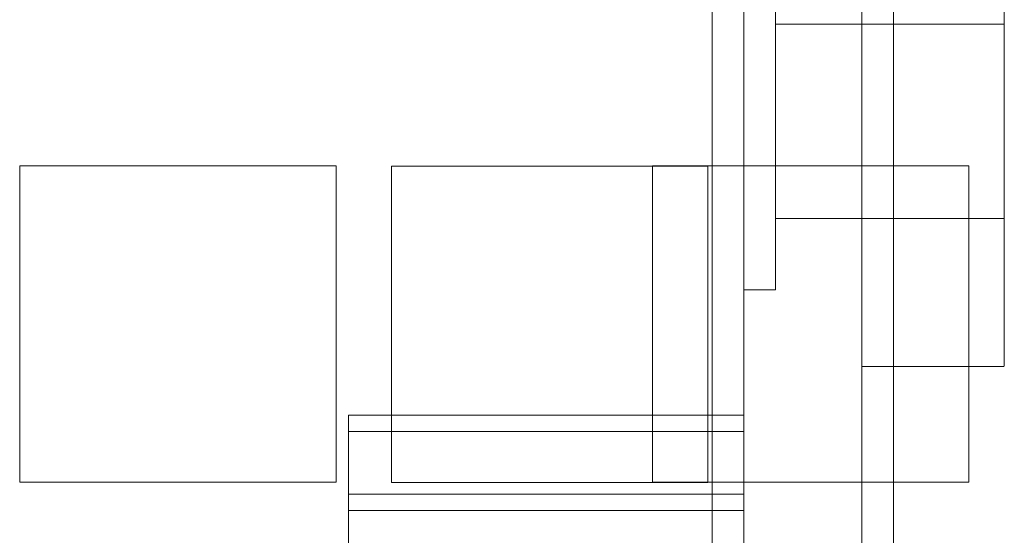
# Model space of a CAD drawing. Header units: inches. Extents: x 1 to 109, y 1 to 85.
# Tile 592 of 656: x 88.041 to 88.56, y 25.22 to 25.492. Entities that reach past the tile are written whole.
import ezdxf

# ---------------------------------------------------------------- set-up
doc = ezdxf.new("R2010")
doc.units = ezdxf.units.IN
doc.header["$MEASUREMENT"] = 0

msp = doc.modelspace()

# ---------------------------------------------------------------- linework, layer by layer
at = {"color": 7, "linetype": 'Continuous', "lineweight": 15, "ltscale": 5}
for p, q in [((88.42232, 30.16336), (88.42232, 19.76336)), ((88.48457, 30.16336), (88.48457, 19.76336)), ((88.50124, 30.16336), (88.50124, 19.76336)), ((88.40566, 19.76336), (88.40566, 28.96502)), ((88.42232, 28.96502), (88.42232, 19.76336)), ((88.48457, 28.96502), (88.48457, 19.76336)), ((88.42232, 26.09477), (88.42232, 21.09477)), ((88.48457, 25.56752), (88.48457, 25.30961)), ((88.48457, 25.56752), (88.48457, 25.30961)), ((88.55957, 25.56752), (88.55957, 25.30961)), ((88.55957, 25.56752), (88.55957, 25.30961)), ((88.42232, 25.52711), (88.42232, 25.34961)), ((88.42232, 25.52711), (88.42232, 25.34961)), ((88.43899, 25.52711), (88.43899, 25.34961)), ((88.43899, 25.52711), (88.43899, 25.34961)), ((88.55957, 25.48961), (88.43899, 25.48961)), ((88.55957, 25.48961), (88.43899, 25.48961)), ((88.43899, 25.48961), (88.43899, 25.38711)), ((88.43899, 25.48961), (88.43899, 25.38711)), ((88.55957, 25.38711), (88.55957, 25.48961)), ((88.55957, 25.38711), (88.55957, 25.48961)), ((88.04081, 25.41494), (88.20748, 25.41494)), ((88.04081, 25.24827), (88.04081, 25.41494)), ((88.20748, 25.41494), (88.20748, 25.24827)), ((88.23664, 25.41477), (88.23664, 25.24811)), ((88.40331, 25.41477), (88.23664, 25.41477)), ((88.37414, 25.41494), (88.54081, 25.41494)), ((88.37414, 25.24827), (88.37414, 25.41494)), ((88.40331, 25.24811), (88.40331, 25.41477)), ((88.54081, 25.41494), (88.54081, 25.24827)), ((88.43899, 25.38711), (88.55957, 25.38711)), ((88.43899, 25.38711), (88.55957, 25.38711)), ((88.42232, 25.34961), (88.43899, 25.34961)), ((88.42232, 25.34961), (88.43899, 25.34961)), ((88.48457, 25.30919), (88.55957, 25.30919)), ((88.48457, 25.30919), (88.55957, 25.30919)), ((88.21399, 25.24194), (88.21399, 25.28361)), ((88.42232, 25.28361), (88.21399, 25.28361)), ((88.42232, 25.24194), (88.42232, 25.28361)), ((88.21399, 25.23336), (88.21399, 25.27502)), ((88.42232, 25.27502), (88.21399, 25.27502)), ((88.42232, 25.23336), (88.42232, 25.27502)), ((88.20748, 25.24827), (88.04081, 25.24827)), ((88.23664, 25.24811), (88.40331, 25.24811)), ((88.54081, 25.24827), (88.37414, 25.24827)), ((88.21399, 25.24194), (88.21399, 24.73861)), ((88.21399, 25.24194), (88.42232, 25.24194)), ((88.42232, 25.24194), (88.42232, 20.67944)), ((88.21399, 25.23336), (88.21399, 24.73002)), ((88.21399, 25.23336), (88.42232, 25.23336)), ((88.42232, 25.23336), (88.42232, 20.67086))]:
    msp.add_line(p, q, dxfattribs=at)

doc.saveas('drawing.dxf')
